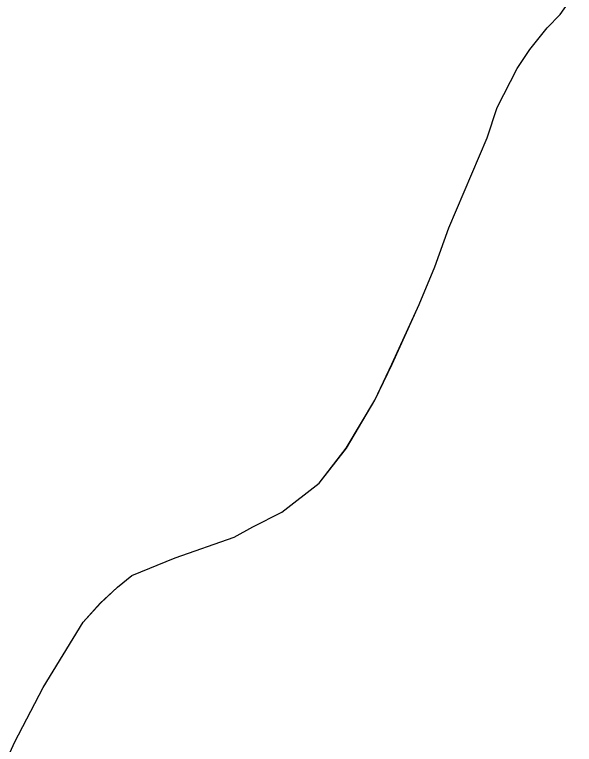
# Model space of a CAD drawing. Extents: x 3279314 to 3317160, y 734079 to 759431.
# Drawn here: x 3314388.3 to 3314501.3, y 746087.5 to 746234.9 of the extents above; entities that cross this region are included whole.
import ezdxf

# ---------------------------------------------------------------- set-up
doc = ezdxf.new("R2010")
doc.units = 0
for name, color, linetype in [('V-SITE-VEGE', 7, 'Continuous'), ('V-TOPO-SHOR', 7, 'Continuous'), ('V-WETL-SWMP', 7, 'Continuous')]:
    doc.layers.add(name, color=color, linetype=linetype)

msp = doc.modelspace()

# ---------------------------------------------------------------- linework, layer by layer
at = {"layer": 'V-SITE-VEGE'}
for p, q in [((3314498.46, 746234.89), (3314501.34, 746238.99)), ((3314495.85, 746232.24), (3314498.46, 746234.89)), ((3314492.37, 746227.84), (3314495.85, 746232.24)), ((3314489.77, 746224.03), (3314492.37, 746227.84)), ((3314485.74, 746216.12), (3314489.77, 746224.03)), ((3314483.74, 746209.97), (3314485.74, 746216.12)), ((3314475.98, 746191.82), (3314483.74, 746209.97)), ((3314473.12, 746183.92), (3314475.98, 746191.82)), ((3314469.96, 746176.31), (3314473.12, 746183.92)), ((3314464.5, 746164.31), (3314469.96, 746176.31)), ((3314461.05, 746156.99), (3314464.5, 746164.31)), ((3314455.28, 746147.31), (3314461.05, 746156.99)), ((3314449.78, 746140.27), (3314455.28, 746147.31)), ((3314442.23, 746134.38), (3314449.78, 746140.27)), ((3314436.41, 746131.42), (3314442.23, 746134.38)), ((3314432.63, 746129.35), (3314436.41, 746131.42)), ((3314420.69, 746125.18), (3314432.63, 746129.35)), ((3314411.96, 746121.62), (3314420.69, 746125.18)), ((3314409.06, 746119.26), (3314411.96, 746121.62)), ((3314405.58, 746116.03), (3314409.06, 746119.26)), ((3314402.1, 746112.21), (3314405.58, 746116.03)), ((3314394.02, 746099.02), (3314402.1, 746112.21)), ((3314388.26, 746087.89), (3314394.02, 746099.02)), ((3314385.1, 746080.86), (3314388.26, 746087.89))]:
    msp.add_line(p, q, dxfattribs=at)
at = {"layer": 'V-TOPO-SHOR'}
for p, q in [((3314495.84, 746232.24), (3314498.45, 746234.89)), ((3314495.84, 746232.24), (3314498.45, 746234.89)), ((3314492.37, 746227.84), (3314495.84, 746232.24)), ((3314492.37, 746227.84), (3314495.84, 746232.24)), ((3314489.77, 746224.03), (3314492.37, 746227.84)), ((3314489.77, 746224.03), (3314492.37, 746227.84)), ((3314485.74, 746216.12), (3314489.77, 746224.03)), ((3314485.74, 746216.12), (3314489.77, 746224.03)), ((3314483.74, 746209.97), (3314485.74, 746216.12)), ((3314483.74, 746209.97), (3314485.74, 746216.12)), ((3314475.98, 746191.82), (3314483.74, 746209.97)), ((3314475.98, 746191.82), (3314483.74, 746209.97)), ((3314473.12, 746183.92), (3314475.98, 746191.82)), ((3314473.12, 746183.92), (3314475.98, 746191.82)), ((3314469.96, 746176.31), (3314473.12, 746183.92)), ((3314469.96, 746176.31), (3314473.12, 746183.92)), ((3314464.49, 746164.31), (3314469.96, 746176.31)), ((3314464.49, 746164.31), (3314469.96, 746176.31)), ((3314461.04, 746156.99), (3314464.49, 746164.31)), ((3314461.04, 746156.99), (3314464.49, 746164.31)), ((3314455.27, 746147.31), (3314461.04, 746156.99)), ((3314455.27, 746147.31), (3314461.04, 746156.99)), ((3314449.77, 746140.27), (3314455.27, 746147.31)), ((3314449.77, 746140.27), (3314455.27, 746147.31)), ((3314442.23, 746134.38), (3314449.77, 746140.27)), ((3314442.23, 746134.38), (3314449.77, 746140.27)), ((3314436.41, 746131.42), (3314442.23, 746134.38)), ((3314436.41, 746131.42), (3314442.23, 746134.38)), ((3314432.63, 746129.35), (3314436.41, 746131.42)), ((3314432.63, 746129.35), (3314436.41, 746131.42)), ((3314420.69, 746125.18), (3314432.63, 746129.35)), ((3314420.69, 746125.18), (3314432.63, 746129.35)), ((3314411.96, 746121.62), (3314420.69, 746125.18)), ((3314411.96, 746121.62), (3314420.69, 746125.18)), ((3314409.06, 746119.27), (3314411.96, 746121.62)), ((3314409.06, 746119.27), (3314411.96, 746121.62)), ((3314405.57, 746116.03), (3314409.06, 746119.27)), ((3314405.57, 746116.03), (3314409.06, 746119.27)), ((3314402.1, 746112.21), (3314405.57, 746116.03)), ((3314402.1, 746112.21), (3314405.57, 746116.03)), ((3314394.02, 746099.02), (3314402.1, 746112.21)), ((3314394.02, 746099.02), (3314402.1, 746112.21)), ((3314388.26, 746087.89), (3314394.02, 746099.02)), ((3314388.26, 746087.89), (3314394.02, 746099.02))]:
    msp.add_line(p, q, dxfattribs=at)
at = {"layer": 'V-WETL-SWMP'}
for p, q in [((3314495.84, 746232.24), (3314498.45, 746234.89)), ((3314495.84, 746232.24), (3314498.45, 746234.89)), ((3314492.37, 746227.84), (3314495.84, 746232.24)), ((3314492.37, 746227.84), (3314495.84, 746232.24)), ((3314489.77, 746224.03), (3314492.37, 746227.84)), ((3314489.77, 746224.03), (3314492.37, 746227.84)), ((3314485.74, 746216.12), (3314489.77, 746224.03)), ((3314485.74, 746216.12), (3314489.77, 746224.03)), ((3314483.74, 746209.97), (3314485.74, 746216.12)), ((3314483.74, 746209.97), (3314485.74, 746216.12)), ((3314475.98, 746191.82), (3314483.74, 746209.97)), ((3314475.98, 746191.82), (3314483.74, 746209.97)), ((3314473.12, 746183.92), (3314475.98, 746191.82)), ((3314473.12, 746183.92), (3314475.98, 746191.82)), ((3314469.96, 746176.31), (3314473.12, 746183.92)), ((3314469.96, 746176.31), (3314473.12, 746183.92)), ((3314464.49, 746164.31), (3314469.96, 746176.31)), ((3314464.49, 746164.31), (3314469.96, 746176.31)), ((3314461.04, 746156.99), (3314464.49, 746164.31)), ((3314461.04, 746156.99), (3314464.49, 746164.31)), ((3314455.27, 746147.31), (3314461.04, 746156.99)), ((3314455.27, 746147.31), (3314461.04, 746156.99)), ((3314449.77, 746140.27), (3314455.27, 746147.31)), ((3314449.77, 746140.27), (3314455.27, 746147.31)), ((3314442.23, 746134.38), (3314449.77, 746140.27)), ((3314442.23, 746134.38), (3314449.77, 746140.27)), ((3314436.41, 746131.42), (3314442.23, 746134.38)), ((3314436.41, 746131.42), (3314442.23, 746134.38)), ((3314432.63, 746129.35), (3314436.41, 746131.42)), ((3314432.63, 746129.35), (3314436.41, 746131.42)), ((3314420.69, 746125.18), (3314432.63, 746129.35)), ((3314420.69, 746125.18), (3314432.63, 746129.35)), ((3314411.96, 746121.62), (3314420.69, 746125.18)), ((3314411.96, 746121.62), (3314420.69, 746125.18)), ((3314409.06, 746119.27), (3314411.96, 746121.62)), ((3314409.06, 746119.27), (3314411.96, 746121.62)), ((3314405.57, 746116.03), (3314409.06, 746119.27)), ((3314405.57, 746116.03), (3314409.06, 746119.27)), ((3314402.1, 746112.21), (3314405.57, 746116.03)), ((3314402.1, 746112.21), (3314405.57, 746116.03)), ((3314394.02, 746099.02), (3314402.1, 746112.21)), ((3314394.02, 746099.02), (3314402.1, 746112.21)), ((3314388.26, 746087.89), (3314394.02, 746099.02)), ((3314388.26, 746087.89), (3314394.02, 746099.02))]:
    msp.add_line(p, q, dxfattribs=at)

doc.saveas('drawing.dxf')
